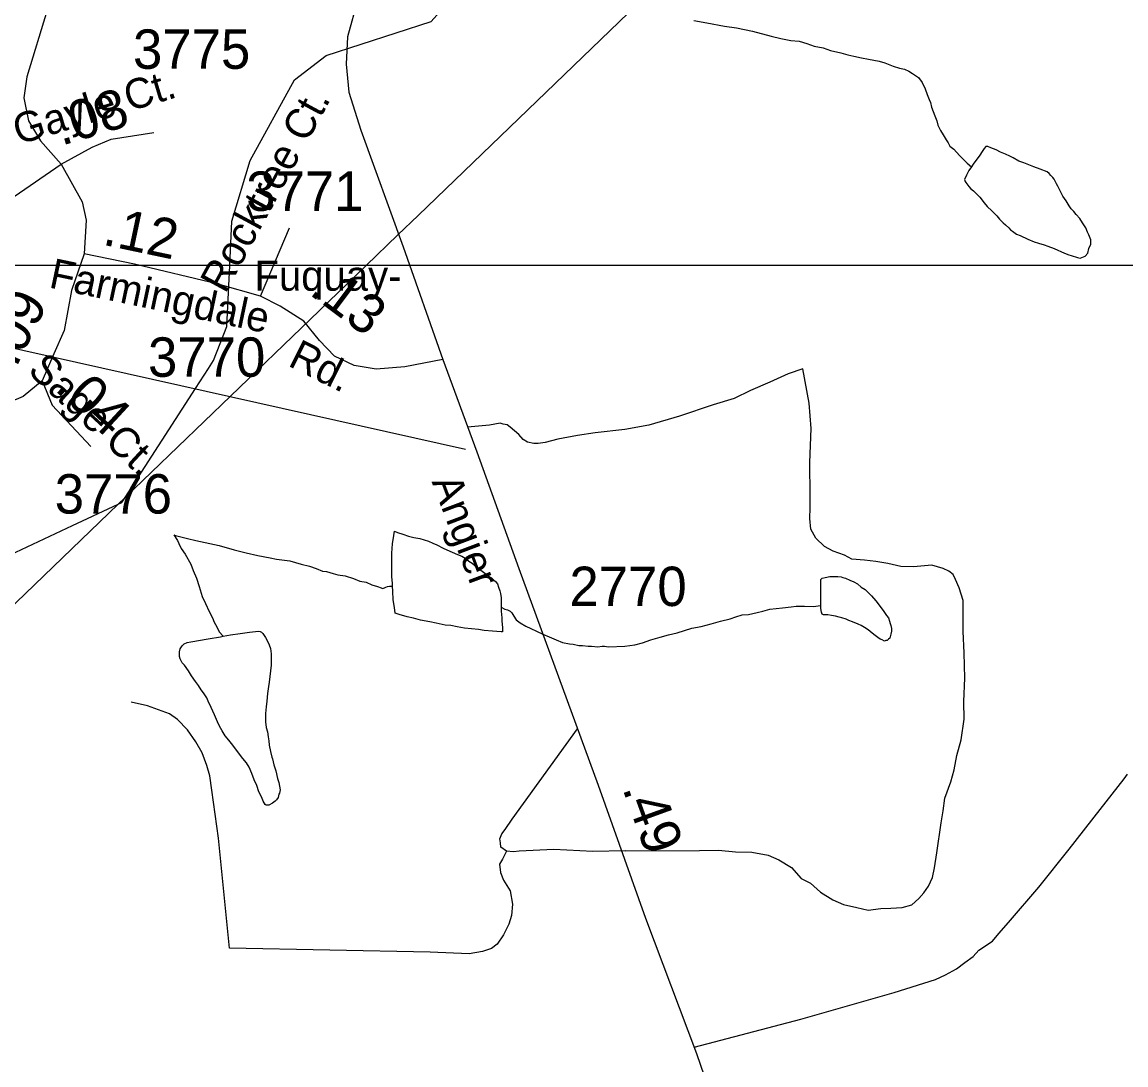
# Model space of a CAD drawing. Extents: x 2001466 to 2224147, y 644118 to 847247.
# Drawn here: x 2062178 to 2065678, y 655639 to 658946 of the extents above; entities that cross this region are included whole.
import ezdxf

# ---------------------------------------------------------------- set-up
doc = ezdxf.new("R2010")
doc.units = 0
for name, color, linetype in [('Exist Hydrographic Misc Water Feature', 7, 'Continuous'), ('Exist Road Non-System Type 51', 7, 'Continuous'), ('Exist Road Secondary Mileage Hundredths English Label', 7, 'Continuous'), ('Exist Road Secondary Type 51 Attributed', 7, 'Continuous'), ('Exist Road Secondary Type 51 Label', 7, 'Continuous'), ('Exist Road Secondary Type 51 Number Label', 7, 'Continuous'), ('Exist Utilities Electrical Transmission Line', 7, 'Continuous'), ('Map Preparation Inset Cut Line', 7, 'Continuous')]:
    doc.layers.add(name, color=color, linetype=linetype)

msp = doc.modelspace()

# ---------------------------------------------------------------- linework, layer by layer
at = {"layer": 'Exist Hydrographic Misc Water Feature'}
for p, q in [((2062727.8, 657783.8), (2062769, 657847.6)), ((2062504.1, 657437.8), (2062727.8, 657783.8)), ((2062337.3, 657348.8), (2062482.2, 657416.7))]:
    msp.add_line(p, q, dxfattribs=at)
for points in [[(2062836.3, 658173.9), (2062843, 658314.1), (2062901.1, 658506.5), (2063041.9, 658762.8), (2063142, 658839.6), (2063475, 658947.6), (2063690.9, 659189.3), (2063898, 659539.4), (2064047.9, 659723.3), (2064080.9, 660024.5), (2064047.1, 660133.5), (2064055.1, 660340), (2064229, 660749.8), (2064271.3, 660824.8)], [(2064307.1, 658950.8), (2064349.1, 658942.9), (2064405.1, 658933), (2064443, 658927), (2064493.1, 658917.1), (2064553.2, 658901.2), (2064583.1, 658893.3), (2064615.3, 658887.3), (2064641.1, 658885.4), (2064665.3, 658877.5), (2064689.3, 658869.5), (2064717.2, 658863.6), (2064741.2, 658855.6), (2064773.2, 658847.7), (2064795.3, 658841.7), (2064815.2, 658837.7), (2064839.2, 658831.8), (2064861.2, 658827.9), (2064895.2, 658821.9), (2064913.2, 658815.9), (2064939.3, 658806), (2064959.2, 658800), (2064975.2, 658796), (2064989.3, 658790.1), (2065001.2, 658782.1), (2065019.5, 658770.2), (2065031.3, 658754.2), (2065041.4, 658734.2), (2065047.3, 658716.2), (2065053.5, 658700.2), (2065057.4, 658690.2), (2065061.5, 658676.2), (2065071.5, 658648.3), (2065077.7, 658632.3), (2065081.6, 658618.3), (2065089.6, 658602.3), (2065097.6, 658588.3), (2065107.6, 658572.4), (2065113.8, 658562.4), (2065119.7, 658552.4), (2065131.6, 658542.5), (2065149.7, 658522.5), (2065173.7, 658498.5), (2065187.8, 658486.5)], [(2065187.8, 658486.5), (2065179.8, 658474.5), (2065171.8, 658460.5), (2065165.9, 658446.5), (2065167.9, 658440.5), (2065169.8, 658436.5), (2065179.8, 658424.5), (2065186, 658416.5), (2065194, 658410.6), (2065206, 658398.6), (2065214, 658390.6), (2065228, 658372.6), (2065238, 658360.6), (2065252, 658346.7), (2065268.2, 658330.7), (2065276.2, 658320.7), (2065288.1, 658308.7), (2065296.1, 658302.7), (2065306.1, 658292.8), (2065312.1, 658286.8), (2065318, 658282.8), (2065330.1, 658272.8), (2065342, 658268.9), (2065366.2, 658257), (2065386.3, 658248.9), (2065400.2, 658245), (2065418.3, 658239), (2065430.2, 658235.1), (2065450.3, 658227.1), (2065482.3, 658213.1), (2065496.2, 658207.2), (2065504.2, 658205.2), (2065524.3, 658199.2), (2065532.3, 658197.2), (2065538.2, 658199.2), (2065548.3, 658203.2), (2065556.3, 658213.2), (2065560.2, 658227.2), (2065566.1, 658241.3), (2065566.1, 658255.3), (2065560.2, 658271.3), (2065556.1, 658279.3), (2065550.1, 658293.3), (2065540.1, 658309.3), (2065531.9, 658323.2), (2065520, 658335.2), (2065512, 658345.2), (2065504, 658353.1), (2065498, 658363.1), (2065488, 658379.1), (2065477.7, 658393.1), (2065467.9, 658413.1), (2065461.7, 658425.1), (2065457.9, 658433.1), (2065449.9, 658447), (2065445.8, 658453), (2065439.8, 658459), (2065433.7, 658465), (2065427.7, 658471), (2065405.8, 658478.9), (2065385.7, 658486.9), (2065353.7, 658498.8), (2065337.7, 658504.8), (2065319.6, 658514.8), (2065309.8, 658520.8), (2065295.7, 658526.8), (2065279.7, 658532.7), (2065265.7, 658540.7), (2065249.7, 658546.6), (2065239.7, 658550.6), (2065233.5, 658550.6), (2065227.8, 658544.6), (2065223.7, 658538.6), (2065211.8, 658520.6), (2065201.7, 658506.6), (2065193.7, 658494.6), (2065187.8, 658486.5)], [(2062769, 657847.6), (2062785, 657872.4), (2062827, 657979.8), (2062836.3, 658173.9)], [(2062482.2, 657416.7), (2062494, 657422.3), (2062504.1, 657437.8)], [(2060976.2, 655967.6), (2061130, 656278.7), (2061312.9, 656553.9), (2061745, 656919.1), (2061869.8, 657129.8), (2062337.3, 657348.8)], [(2063352.6, 657157.3), (2063352.6, 657165.3), (2063350.5, 657187.3), (2063350.5, 657209.4), (2063350.5, 657231.3), (2063350.5, 657261.3), (2063352.4, 657291.3), (2063356.3, 657317.3), (2063358.3, 657331.3), (2063368.4, 657327.3), (2063384.4, 657321.4), (2063402.4, 657315.4), (2063420.2, 657311.5), (2063438.3, 657307.5), (2063452.2, 657303.5), (2063466.4, 657299.5), (2063480.3, 657293.6), (2063492.2, 657287.6), (2063512.3, 657277.6), (2063524.4, 657271.6), (2063558.2, 657257.7), (2063572.4, 657251.8), (2063582.4, 657245.8), (2063594.3, 657235.8), (2063604.4, 657229.9), (2063618.5, 657217.9), (2063636.4, 657203.9), (2063658.5, 657187.9), (2063666.5, 657182), (2063678.6, 657172), (2063684.6, 657164), (2063688.7, 657154), (2063692.6, 657142), (2063694.6, 657134.1), (2063696.7, 657120.1), (2063696.7, 657108), (2063696.7, 657090)], [(2062658.5, 657320), (2062664.4, 657318), (2062702.4, 657308.1), (2062728.4, 657302.1), (2062772.5, 657292.2), (2062802.4, 657286.3), (2062850.4, 657272.4), (2062888.5, 657262.5), (2062924.6, 657254.5), (2062964.6, 657246.6), (2062984.5, 657242.6), (2063026.5, 657236.7)], [(2062658.5, 657320), (2062670.4, 657302.1), (2062674.5, 657292), (2062682.5, 657276.1), (2062694.6, 657258.1), (2062712.6, 657226.1), (2062720.6, 657206.1), (2062730.7, 657182.2), (2062738.7, 657156.2), (2062748.9, 657124.3), (2062758.8, 657102.3), (2062770.8, 657076.3), (2062780.9, 657056.3), (2062786.8, 657042.3), (2062794.8, 657028.3), (2062802.8, 657012.4), (2062815.1, 656998.4)], [(2063026.5, 657236.7), (2063062.6, 657226.8), (2063088.5, 657220.8), (2063110.6, 657212.9), (2063130.5, 657204.9), (2063142.6, 657202.9), (2063164.5, 657197), (2063178.5, 657193), (2063202.5, 657189.1), (2063228.5, 657181.2), (2063248.6, 657173.2), (2063268.5, 657169.2), (2063286.6, 657161.2), (2063304.6, 657155.3), (2063316.5, 657151.3), (2063320.6, 657149.3), (2063326.5, 657151.3), (2063330.6, 657153.3), (2063336.6, 657155.3), (2063342.5, 657157.3), (2063352.6, 657157.3)], [(2064710.4, 657095.9), (2064710.4, 657099.9), (2064710.4, 657114), (2064710.2, 657131.9), (2064710.2, 657145.9), (2064710.2, 657163.9), (2064710.2, 657171.9), (2064710.2, 657177.9), (2064714.3, 657181.9), (2064724.4, 657183.9), (2064738.3, 657187.9), (2064752.3, 657188), (2064764.4, 657188), (2064774.2, 657186), (2064780.4, 657184), (2064788.4, 657182), (2064802.3, 657176), (2064814.4, 657170.1), (2064826.3, 657164.1), (2064838.4, 657154.2), (2064850.3, 657146.2), (2064862.4, 657134.2), (2064870.4, 657126.3), (2064884.3, 657110.3), (2064898.5, 657092.3), (2064910.4, 657076.3), (2064918.4, 657064.3), (2064924.5, 657056.3), (2064928.4, 657046.4), (2064930.5, 657038.4), (2064932.5, 657032.4), (2064934.6, 657022.3), (2064934.6, 657014.4), (2064932.5, 657004.4), (2064930.5, 656996.4), (2064928.6, 656992.4), (2064924.5, 656988.4), (2064920.6, 656984.4), (2064916.5, 656984.3), (2064912.6, 656982.3), (2064904.6, 656986.3), (2064898.5, 656988.3), (2064890.5, 656994.3), (2064882.5, 657000.3), (2064872.6, 657008.3), (2064860.5, 657018.2), (2064848.6, 657026.2), (2064838.6, 657032.2), (2064828.5, 657036.2), (2064810.5, 657044.1), (2064798.6, 657048.1), (2064790.4, 657052.1), (2064776.5, 657056.1), (2064768.5, 657058.1), (2064756.4, 657062), (2064744.5, 657064), (2064732.4, 657066), (2064724.4, 657065.9), (2064718.4, 657065.9), (2064714.3, 657067.9), (2064712.5, 657073.9), (2064710.4, 657085.9), (2064710.4, 657095.9)], [(2063696.7, 657090), (2063696.7, 657086), (2063696.7, 657078), (2063698.7, 657056), (2063698.7, 657046), (2063700.8, 657026), (2063700.8, 657016), (2063700.8, 657012), (2063696.9, 657012), (2063668.8, 657014), (2063642.7, 657016), (2063624.9, 657019.9), (2063602.7, 657021.8), (2063580.8, 657023.8), (2063556.8, 657027.8), (2063536.7, 657031.7), (2063518.9, 657033.7), (2063490.8, 657039.7), (2063470.9, 657043.6), (2063440.8, 657049.5), (2063418.8, 657055.5), (2063398.7, 657059.5), (2063372.9, 657067.4), (2063360.8, 657071.4), (2063358.7, 657089.4), (2063354.6, 657113.4), (2063352.8, 657141.3), (2063352.6, 657157.3)], [(2063696.7, 657090), (2063708.8, 657084), (2063716.8, 657082), (2063724.8, 657078.1), (2063730.7, 657072.1), (2063736.6, 657062.1), (2063744.6, 657050.1), (2063756.7, 657040.1), (2063774.8, 657030.1), (2063790.8, 657022.2), (2063808.8, 657014.2), (2063828.7, 657004.3), (2063848.8, 656996.4), (2063870.7, 656986.4), (2063890.8, 656978.4), (2063912.8, 656974.5), (2063924.9, 656972.5), (2063942.7, 656968.5), (2063954.8, 656968.5), (2063972.9, 656966.5), (2063982.7, 656966.6), (2064002.8, 656964.6), (2064016.7, 656966.7), (2064024.7, 656966.7), (2064036.8, 656964.7)], [(2064036.8, 656964.7), (2064088.7, 656966.8), (2064120.7, 656970.8), (2064144.9, 656976.9), (2064170.7, 656986.9), (2064200.7, 656995), (2064226.7, 657003), (2064254.6, 657009.1), (2064300.7, 657023.2), (2064330.7, 657029.2), (2064362.5, 657037.3), (2064392.6, 657045.4), (2064422.5, 657053.4), (2064440.6, 657059.4), (2064460.5, 657065.5), (2064480.6, 657067.5), (2064508.5, 657073.6), (2064526.5, 657077.6), (2064548.4, 657083.6), (2064568.3, 657085.7), (2064588.4, 657087.7), (2064616.5, 657091.8), (2064632.5, 657093.8), (2064658.4, 657093.8), (2064686.4, 657091.9), (2064710.4, 657095.9)], [(2062815.1, 656998.4), (2062838.9, 657002.5), (2062868.9, 657006.5), (2062899, 657010.5), (2062926.9, 657014.6), (2062932.8, 657012.6), (2062936.9, 657010.7), (2062940.8, 657006.7), (2062949, 656994.6), (2062957, 656980.6), (2062961.1, 656970.6), (2062965, 656958.7), (2062967.1, 656942.7), (2062967.1, 656932.7), (2062967.1, 656918.7), (2062967.1, 656906.7), (2062965.2, 656888.7), (2062963.2, 656870.7), (2062961.1, 656852.7), (2062959.3, 656838.7), (2062955.4, 656816.7), (2062953.3, 656792.7), (2062951.5, 656774.7), (2062949.5, 656752.7), (2062949.5, 656738.7), (2062949.5, 656726.7), (2062951.5, 656708.7), (2062955.6, 656694.7), (2062957.7, 656678.7), (2062959.5, 656666.7), (2062961.5, 656652.7), (2062965.6, 656632.8), (2062969.8, 656614.8), (2062971.6, 656608.8), (2062975.7, 656590.8), (2062981.8, 656570.8), (2062987.8, 656546.8), (2062991.9, 656534.8), (2062993.7, 656522.8), (2062996, 656510.8), (2062993.9, 656500.9), (2062991.9, 656496.9), (2062989.8, 656486.8), (2062983.9, 656478.8), (2062980, 656474.8), (2062972, 656468.8), (2062959.9, 656462.8), (2062951.9, 656462.8), (2062948, 656464.8), (2062941.9, 656474.7), (2062938, 656486.7), (2062927.9, 656504.7), (2062921.8, 656524.7), (2062913.8, 656542.6), (2062905.8, 656562.6), (2062897.8, 656582.6), (2062889.6, 656596.7), (2062877.7, 656610.6), (2062863.7, 656628.6), (2062845.7, 656652.5), (2062833.6, 656668.5), (2062821.5, 656682.4), (2062811.7, 656698.5), (2062803.7, 656712.5), (2062797.5, 656726.4), (2062787.5, 656748.4), (2062777.4, 656772.4), (2062767.4, 656792.3), (2062763.5, 656802.3), (2062757.3, 656812.3), (2062753.2, 656818.3), (2062745.2, 656828.3), (2062737.2, 656842.3), (2062727.4, 656854.3), (2062715.3, 656872.2), (2062705.2, 656888.2), (2062693.1, 656906.2), (2062685.1, 656914.1), (2062679.2, 656926.1), (2062677.1, 656934.1), (2062677.1, 656948.1), (2062679, 656958.1), (2062685.1, 656968.1), (2062691.1, 656974.1), (2062701.1, 656978.2), (2062713, 656980.2), (2062767.2, 656990.3), (2062807.1, 656996.4), (2062815.1, 656998.4)]]:
    msp.add_lwpolyline(points, dxfattribs=at)
at = {"layer": 'Exist Road Non-System Type 51'}
for points in [[(2064089.8, 656317.2), (2064325.8, 656318.4), (2064385.8, 656319.2), (2064439.7, 656314.1), (2064491.7, 656313), (2064543.5, 656304), (2064577.2, 656289.3), (2064616.7, 656264.5), (2064648, 656229.9), (2064677.7, 656215.3), (2064709.1, 656186.6), (2064748.6, 656161.8), (2064782.3, 656147.1), (2064824.1, 656138.3), (2064860, 656129.6), (2064900.1, 656134.7), (2064932.1, 656136.1), (2064968.1, 656137.4), (2064998.3, 656146.7), (2065020.7, 656166.3), (2065037.1, 656184), (2065051.5, 656205.7), (2065064.1, 656233.4), (2065070.7, 656263.3), (2065077.7, 656311.1), (2065091.6, 656406.9), (2065098.4, 656444.7), (2065103.2, 656484.6), (2065122.2, 656536.2), (2065133, 656574), (2065141.9, 656619.8), (2065154.9, 656669.6), (2065164.3, 656735.4), (2065163.4, 656791.4), (2065166.9, 656865.3), (2065164.6, 656945.4), (2065161.9, 657013.4), (2065161.9, 657111.4), (2065148.8, 657151.7), (2065137.3, 657177.9), (2065129.6, 657194.1), (2065115.8, 657204.4), (2065098, 657212.7), (2065062.2, 657223.5), (2065004.1, 657218.6), (2064964.1, 657219.4), (2064922.3, 657228.3), (2064884.5, 657235.1), (2064848.6, 657239.8), (2064808.6, 657242.6), (2064784.9, 657255.1), (2064749.1, 657267.8), (2064721.4, 657282.4), (2064694, 657308.9), (2064678.5, 657337.2), (2064675.2, 657371.3), (2064675.9, 657405.3), (2064676.7, 657443.3), (2064674.9, 657549.3), (2064679.1, 657657.2), (2064672.7, 657737.4), (2064652.9, 657845.8), (2064606.6, 657830.7), (2064548, 657803.9), (2064487.5, 657777.1), (2064435, 657752.2), (2064368.6, 657731.5), (2064261.8, 657695.7), (2064165.3, 657667.7), (2064089, 657653.2), (2063994.8, 657643.1), (2063938.6, 657634.3), (2063876.4, 657623.5), (2063836.1, 657612.4), (2063814.1, 657608.8), (2063808.1, 657608.9), (2063800.1, 657609.1), (2063780.2, 657613.5), (2063766.3, 657621.8), (2063752.7, 657638), (2063725.1, 657660.6), (2063715.3, 657668.8), (2063703.3, 657671.1), (2063693.4, 657673.3), (2063659.3, 657667.9), (2063590.2, 657661.5)], [(2063713.8, 656316.8), (2063701.2, 656291.1), (2063690.9, 656275.3), (2063694.4, 656249.2), (2063703.9, 656225), (2063725.2, 656190.6), (2063732.3, 656148.5), (2063729.6, 656112.5), (2063721, 656084.7), (2063704.4, 656051), (2063683.8, 656021.4), (2063665.5, 656007.8), (2063637.3, 655998.4), (2063595.1, 655991.2), (2063471.2, 655995.8), (2062835.5, 656008.7), (2062800.6, 656357.4), (2062779.7, 656509.8), (2062772.6, 656555.9), (2062763.3, 656588.1), (2062748.1, 656628.4), (2062728.8, 656662.8), (2062701.6, 656701.4), (2062670.3, 656734), (2062644.6, 656752.5), (2062575.2, 656777.9), (2062523.4, 656789)], [(2063713.8, 656316.8), (2063696, 656329.2), (2063694.3, 656343.2), (2063692.5, 656355.3), (2063698.9, 656371.1), (2063709.2, 656384.9), (2063731.8, 656418.5), (2063938.9, 656704.5)], [(2064308.2, 655695.1), (2064646.9, 655783.9), (2064942.6, 655867.9), (2065073.5, 655909.2), (2065105.8, 655924.6), (2065140.2, 655943.9), (2065166.6, 655963.3), (2065193, 655982.8), (2065211.4, 656002.4), (2065254, 656031.6), (2065274.4, 656055.1), (2065305.2, 656090.5), (2065401.4, 656202.6), (2065497.9, 656322.6), (2065596.4, 656448.6), (2065671.6, 656546.4), (2065682.7, 656560.9)], [(2064089.8, 656317.2), (2063987.7, 656315.3), (2063863.9, 656321.8), (2063753.7, 656316), (2063735.7, 656314.4), (2063713.8, 656316.8)]]:
    msp.add_lwpolyline(points, dxfattribs=at)
at = {"layer": 'Exist Road Secondary Type 51 Attributed'}
for points in [[(2062741.4, 662783.1), (2062972.3, 662382.7), (2063383.3, 661633.3), (2063501.5, 661400.9), (2063595.4, 661164.3), (2063625, 660982.7), (2063639.8, 660849.6), (2063635.5, 660663.7), (2063607, 660443.9), (2063560.6, 660135.5), (2063507.8, 659875.7), (2063447.1, 659660.2), (2063331, 659291.5), (2063241.8, 659018), (2063209.1, 658898.6), (2063204.9, 658812), (2063213.3, 658723.3), (2063251.3, 658602.8), (2063385.4, 658233.1), (2063511.5, 657876.1)], [(2062283.9, 659096.2), (2062257.5, 658983.1), (2062192.6, 658771.9), (2062183.1, 658705.3), (2062197.9, 658632.4), (2062235.9, 658569.1), (2062301.9, 658495.1)], [(2062301.9, 658495.1), (2062399.5, 658549), (2062459.7, 658574.3), (2062595.8, 658595.5)], [(2062011.1, 658352.5), (2062088.1, 658374.7), (2062152.5, 658392.7), (2062301.9, 658495.1)], [(2062301.9, 658495.1), (2062368.4, 658375.8), (2062381, 658317.7), (2062374.2, 658211)], [(2062933.1, 658076.8), (2063026, 658293.4)], [(2062374.2, 658211), (2062334.2, 658094.8), (2062311, 657968), (2062278.2, 657894.1), (2062241.3, 657808.5)], [(2062933.1, 658076.8), (2062799, 658114.9), (2062533.6, 658178.2), (2062374.2, 658211)], [(2063511.5, 657876.1), (2063391.7, 657852.9), (2063299.9, 657845.5), (2063230.2, 657857.1), (2063167.9, 657886.7), (2063120.4, 657936.3), (2063070.8, 657997.6), (2062996.4, 658045.1), (2062933.1, 658076.8)], [(2063511.5, 657876.1), (2063619.2, 657582.5), (2063752.2, 657212.8), (2064004.5, 656526.2), (2064154.3, 656103.7), (2064315.8, 655674.8), (2064400.8, 655428.7)], [(2062241.3, 657808.5), (2062181.1, 657757.8), (2062095.6, 657721.9), (2061989, 657710.3), (2061872.9, 657699.7), (2061794.8, 657677.6)], [(2062241.3, 657808.5), (2062273.5, 657730.4), (2062395.9, 657599.4)]]:
    msp.add_lwpolyline(points, dxfattribs=at)
at = {"layer": 'Exist Utilities Electrical Transmission Line'}
for p, q in [((2063369.4, 658270.5), (2063269, 658173.9)), ((2063269, 658173.9), (2063090.9, 658002.5)), ((2063090.9, 658002.5), (2062838.1, 657759.2)), ((2062838.1, 657759.2), (2062504.1, 657437.8)), ((2062504.1, 657437.8), (2062482.2, 657416.7)), ((2062482.2, 657416.7), (2060976.2, 655967.6))]:
    msp.add_line(p, q, dxfattribs=at)
for points in [[(2063583.7, 657590.1), (2059873.3, 658420.5), (2058009.5, 660180.5), (2056432.8, 660774), (2050997.3, 663369.7), (2049560.3, 664054.6)], [(2066503.8, 661292), (2063433.4, 658332.1), (2063369.4, 658270.5)]]:
    msp.add_lwpolyline(points, dxfattribs=at)
at = {"layer": 'Map Preparation Inset Cut Line'}
for p, q in [((2062337.7, 658173.9), (2061599.6, 658173.9)), ((2062629.7, 658173.9), (2062337.7, 658173.9)), ((2062836.3, 658173.9), (2062629.7, 658173.9)), ((2062948, 658173.9), (2062836.3, 658173.9)), ((2062982, 658173.9), (2062948, 658173.9)), ((2063269, 658173.9), (2062982, 658173.9)), ((2063404.3, 658173.9), (2063269, 658173.9)), ((2066379.7, 658173.9), (2063404.3, 658173.9))]:
    msp.add_line(p, q, dxfattribs=at)

# ---------------------------------------------------------------- texts
at = {"layer": 'Exist Road Secondary Mileage Hundredths English Label'}
for s, rotation, p in [('.08', 16.7091, (2062302.2, 658553)), ('.12', 348.1043, (2062429.5, 658240.3)), ('.13', 323.1132, (2063084.5, 658084.4)), ('.09', 63.8732, (2062158.4, 657847.4)), ('.04', 317.2374, (2062277.4, 657780.5)), ('.49', 289.93, (2064080.3, 656515.8))]:
    msp.add_text(s, height=125, rotation=rotation, dxfattribs=at).set_placement(p)
at = {"layer": 'Exist Road Secondary Type 51 Label'}
for s, rotation, p in [('Gayle Ct.', 16.7091, (2062165.7, 658556.1)), ('Rocktree Ct.', 61.5556, (2062821.5, 658081.7)), ('Farmingdale', 348.1043, (2062259.6, 658104.5)), ('Rd.', 333.421, (2063017.1, 657857.3)), ('Sage Ct.', 317.2374, (2062191.8, 657835.9)), ('Angier', 290.6354, (2063475.6, 657488.7))]:
    msp.add_text(s, height=95, rotation=rotation, dxfattribs=at).set_placement(p)
msp.add_text('Fuquay-', height=95, dxfattribs=at).set_placement((2062914.5, 658093.7))
at = {"layer": 'Exist Road Secondary Type 51 Number Label'}
for s, p in [('3775', (2062529.3, 658797.4)), ('3771', (2062888.2, 658346.9)), ('3770', (2062576.9, 657820.8)), ('3776', (2062281.2, 657387)), ('2770', (2063913.1, 657093.8))]:
    msp.add_text(s, height=125, dxfattribs=at).set_placement(p)

doc.saveas('drawing.dxf')
